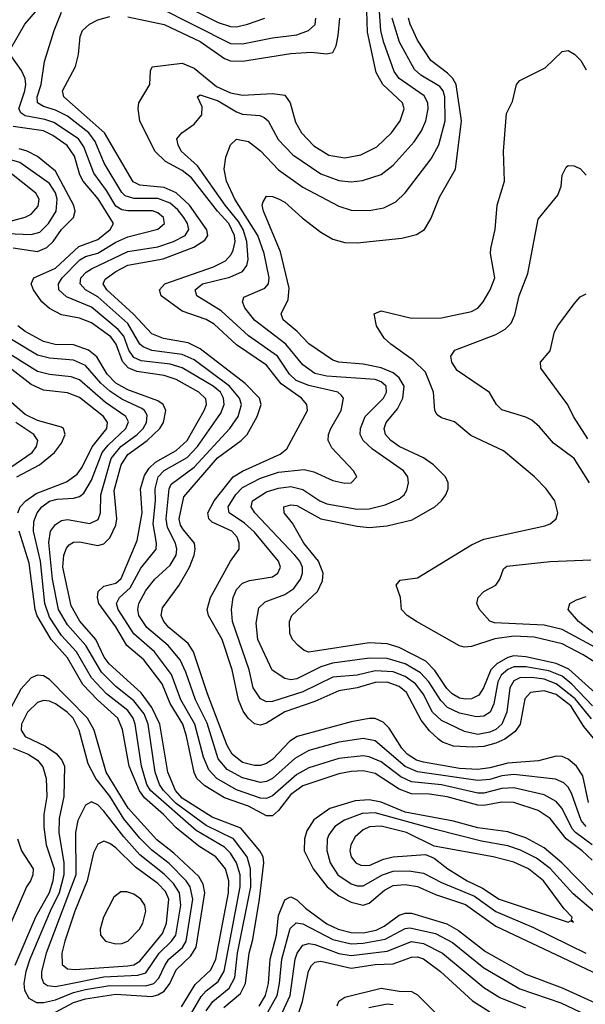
# Model space of a CAD drawing. Header units: inches. Extents: x 990535 to 1117859, y 769386 to 892122.
# Tile 543 of 656: x 1075931 to 1077807, y 824441 to 827705. Entities that reach past the tile are written whole.
import ezdxf

# ---------------------------------------------------------------- set-up
doc = ezdxf.new("R2010")
doc.units = ezdxf.units.IN
doc.header["$MEASUREMENT"] = 0
doc.layers.add('B0872', color=7, linetype='Continuous')

msp = doc.modelspace()

# ---------------------------------------------------------------- linework, layer by layer
at = {"layer": 'B0872', "color": 5}
for points, elevation in [([(1076421.7, 827781.7), (1076590, 827696.6), (1076630, 827682.6), (1076650, 827681.8), (1076686.6, 827690), (1076744.5, 827710)], 3060), ([(1077827.4, 825387.4), (1077773.6, 825453.6), (1077710, 825503.6), (1077670, 825518.6), (1077630, 825524.8), (1077590, 825523.4), (1077570, 825513.4), (1077556.9, 825490), (1077546.4, 825410), (1077530.6, 825370), (1077510, 825352.5), (1077490, 825342.7), (1077450, 825335.9), (1077405.9, 825345.9), (1077330, 825381.6), (1077300.4, 825410), (1077268.8, 825470), (1077243.7, 825503.7), (1077210, 825528), (1077170, 825542.7), (1077110, 825546.9), (1077050, 825532.7), (1076970, 825525.6), (1076870, 825476.6), (1076770, 825444.6), (1076750, 825444), (1076730, 825453.5), (1076705.6, 825490), (1076691.9, 825550), (1076637.5, 825710), (1076633.9, 825750), (1076638.7, 825790), (1076650, 825815.7), (1076670, 825836.9), (1076693.5, 825846.5), (1076770, 825858.3), (1076787.8, 825870), (1076796.3, 825890), (1076789.9, 825910), (1076710, 826006.1), (1076676.6, 826036.6), (1076626.2, 826070), (1076623, 826090), (1076648.5, 826131.5), (1076670, 826154.1), (1076730, 826185.7), (1076790, 826204.7), (1076874.3, 826214.3), (1076906.7, 826206.7), (1076970, 826177.1), (1077010, 826168.3), (1077030, 826170.3), (1077049.7, 826190), (1077038.7, 826210), (1076965.9, 826285.9), (1076954.3, 826310), (1076955.7, 826330), (1076963.2, 826350), (1076996.9, 826410), (1077005.2, 826450), (1076998.9, 826458.9), (1076986.8, 826470), (1076890, 826492), (1076848.6, 826508.6), (1076825.6, 826530), (1076786, 826590), (1076690, 826657.1), (1076599.8, 826739.8), (1076518.3, 826790), (1076513.2, 826810), (1076538, 826830), (1076628.1, 826851.9), (1076670.5, 826870), (1076684.6, 826890), (1076688.7, 826910), (1076684.8, 826970), (1076672.2, 827010), (1076656.4, 827036.4), (1076612.5, 827090), (1076520.7, 827220.7), (1076467.2, 827270), (1076456.4, 827290), (1076452.9, 827310), (1076468.7, 827330), (1076510, 827359.4), (1076535.2, 827390), (1076537, 827417), (1076520.5, 827450), (1076530, 827455.8), (1076590, 827436.6), (1076650, 827399.5), (1076670, 827392.4), (1076727.6, 827387.6), (1076741.5, 827381.5), (1076755.1, 827370), (1076788, 827308.1), (1076837.2, 827257.2), (1076930, 827194.4), (1076990, 827172.1), (1077030, 827168.3), (1077068.3, 827171.7), (1077130, 827191.7), (1077170, 827222.5), (1077239.5, 827300.5), (1077263.6, 827336.4), (1077278.2, 827370), (1077286.1, 827410), (1077284.5, 827430), (1077272.4, 827452.4), (1077190, 827509.9), (1077173.3, 827533.3), (1077138.3, 827630), (1077128.8, 827668.8), (1077120.2, 827800.2)], 2960), ([(1075901.7, 827610), (1075948.7, 827690), (1076004.8, 827755.2)], 3060), ([(1077893, 825253), (1077802.2, 825362.2), (1077758.7, 825430), (1077710, 825468.1), (1077670, 825480.2), (1077625, 825475), (1077606.4, 825453.6), (1077590.8, 825370), (1077574.2, 825345.8), (1077539.5, 825320.5), (1077510, 825306.3), (1077470, 825296), (1077433.1, 825293.1), (1077370, 825297.3), (1077333.8, 825310), (1077319.8, 825319.8), (1077290, 825347.8), (1077263.1, 825383.1), (1077214.3, 825474.3), (1077190, 825494.8), (1077150, 825508.5), (1077110, 825508.1), (1077050, 825490.6), (1076990, 825480.2), (1076910, 825445), (1076810, 825410.4), (1076750, 825373.1), (1076730, 825366.1), (1076710, 825370.9), (1076689.5, 825390), (1076672.9, 825412.9), (1076657, 825450), (1076635.4, 825550), (1076602.5, 825650), (1076557, 825730), (1076553.3, 825750), (1076564.2, 825790), (1076629.9, 825910.1), (1076659.1, 825950), (1076659.3, 825970), (1076652.1, 825990), (1076635.2, 826010), (1076570, 826039.5), (1076558.2, 826050), (1076554.7, 826070), (1076576.1, 826110), (1076638.7, 826190), (1076670, 826208.6), (1076795, 826265), (1076817.3, 826282.7), (1076885.8, 826410), (1076883.4, 826430), (1076865.8, 826450), (1076798.3, 826498.3), (1076750, 826560.2), (1076650, 826627.4), (1076576.3, 826696.3), (1076550, 826711.3), (1076470, 826738.7), (1076400.4, 826790), (1076394.8, 826810), (1076412.2, 826830), (1076574.4, 826885.6), (1076614.1, 826905.9), (1076633.1, 826926.9), (1076639.3, 826940.7), (1076645.7, 826970), (1076644, 826990), (1076624.7, 827030), (1076587.1, 827070), (1076501.4, 827181.4), (1076470, 827205.6), (1076415.3, 827235.3), (1076379.9, 827270), (1076329.3, 827370), (1076324.1, 827410), (1076326.9, 827430), (1076363.1, 827490), (1076364.6, 827535.4), (1076370.8, 827549.2), (1076470, 827560.7), (1076510, 827544.6), (1076583.6, 827483.6), (1076630, 827463), (1076670, 827455.3), (1076770, 827460.3), (1076810, 827454.7), (1076828.5, 827430), (1076845.7, 827365.7), (1076866.1, 827330), (1076906.8, 827286.8), (1076956.6, 827256.6), (1077010, 827247.9), (1077063, 827257), (1077115.7, 827284.3), (1077163.7, 827330), (1077192.7, 827370), (1077206, 827410), (1077200.8, 827430), (1077135.8, 827490), (1077113.2, 827530), (1077084.3, 827664.3), (1077081.1, 827770)], 2980), ([(1076390, 827747.8), (1076630, 827626.2), (1076670, 827625.6), (1076770, 827645.6), (1076850, 827654.9), (1076889, 827670), (1076911, 827689), (1076912.8, 827710)], 3040), ([(1077810.1, 825030.1), (1077793.4, 825050), (1077760.8, 825140.8), (1077750, 825161), (1077735.3, 825175.3), (1077707.6, 825187.6), (1077570, 825203.1), (1077530, 825198.7), (1077490, 825185.9), (1077450, 825182.4), (1077250, 825211.6), (1077209.7, 825229.7), (1077110, 825314.1), (1077070, 825322.2), (1076990, 825310.5), (1076890, 825282.7), (1076843.6, 825256.4), (1076770, 825189.4), (1076750, 825179.4), (1076730, 825176.6), (1076670, 825191.7), (1076619.9, 825219.9), (1076590, 825254.8), (1076552.6, 825372.6), (1076514.1, 825450), (1076482.5, 825542.5), (1076463.3, 825583.3), (1076423.7, 825630), (1076352.9, 825690), (1076326.7, 825730), (1076323, 825750), (1076326.7, 825770), (1076350, 825813.1), (1076379.9, 825850), (1076430, 825896.5), (1076450.2, 825930), (1076453, 825950), (1076448.5, 825970), (1076421.4, 826021.4), (1076416.8, 826050), (1076427.5, 826150), (1076434.2, 826165.8), (1076510, 826222.2), (1076627.9, 826350), (1076656.1, 826390), (1076666.5, 826430), (1076660.7, 826450), (1076627.4, 826490), (1076510, 826577.2), (1076470, 826595.7), (1076370, 826608.7), (1076341.1, 826621.1), (1076330, 826630), (1076290, 826698), (1076190, 826786.2), (1076149.4, 826810), (1076132.2, 826830), (1076134.5, 826850), (1076151.8, 826868.2), (1076170, 826879.4), (1076290, 826936.8), (1076390, 826952), (1076441.3, 826970), (1076479.9, 826990), (1076492.6, 827010), (1076487.8, 827030), (1076475.5, 827050), (1076455.4, 827075.4), (1076430, 827097.2), (1076390, 827112.6), (1076310, 827112), (1076281.6, 827121.6), (1076270, 827132.9), (1076211.7, 827230), (1076181.8, 827301.8), (1076160.6, 827330), (1076090, 827385.5), (1076050, 827405), (1076010, 827417.4), (1075990.4, 827430), (1075989.9, 827450), (1076002.4, 827490), (1076013.5, 827566.5), (1076045.2, 827670), (1076070, 827730.7)], 3040), ([(1077817.8, 825110), (1077798.7, 825198.7), (1077778, 825230), (1077750, 825254.1), (1077730, 825262.2), (1077710, 825263.2), (1077652.1, 825247.9), (1077550, 825240), (1077490, 825224.4), (1077450, 825219.7), (1077390, 825222.2), (1077270, 825243.5), (1077246.6, 825250), (1077216.4, 825270), (1077198.4, 825290), (1077156.7, 825356.7), (1077136.7, 825376.7), (1077110, 825388), (1077090, 825388.5), (1077030, 825377.5), (1076851.2, 825328.8), (1076826.8, 825313.2), (1076770, 825252.8), (1076750, 825238.8), (1076730, 825232.4), (1076710, 825232.2), (1076670, 825242.6), (1076636.2, 825270), (1076619.2, 825299.2), (1076554.6, 825470), (1076508.1, 825610), (1076490, 825637.2), (1076426, 825690), (1076409.2, 825710), (1076400.9, 825730), (1076405, 825755), (1076460.7, 825830), (1076494.1, 825890), (1076510.2, 825930), (1076513.7, 825950), (1076510.8, 825970), (1076474.1, 826014.1), (1076464.7, 826030), (1076460.4, 826050), (1076476.2, 826123.8), (1076587.2, 826252.8), (1076665.9, 826310), (1076685.4, 826330), (1076718.9, 826390), (1076732.3, 826430), (1076726.9, 826450), (1076679.3, 826499.3), (1076530, 826613.6), (1076490, 826634), (1076408.2, 826648.1), (1076370, 826664.1), (1076309.1, 826729.1), (1076220.4, 826810), (1076208.4, 826830), (1076214.8, 826845.2), (1076250, 826870.8), (1076290, 826891.8), (1076407.4, 826912.6), (1076508.7, 826951.3), (1076545.7, 826974.3), (1076555.2, 826990), (1076551.9, 827008.1), (1076494, 827090), (1076450, 827131.3), (1076410, 827149.2), (1076330, 827156.7), (1076307.6, 827167.6), (1076212.3, 827330), (1076078.1, 827450), (1076073.3, 827470), (1076116.4, 827550), (1076126.2, 827590), (1076131.7, 827650), (1076140.2, 827670), (1076163.2, 827690), (1076190, 827705.3), (1076230, 827716.3)], 3020), ([(1076290, 827714.7), (1076410, 827689.5), (1076530, 827633), (1076610, 827576.2), (1076630, 827568.6), (1076670, 827568.1), (1076830, 827592.9), (1076897.7, 827597.7), (1076950, 827592.1), (1076970, 827596.5), (1076980.8, 827619.2), (1076987.4, 827652.6), (1076993, 827710)], 3020), ([(1077831.1, 825430), (1077762, 825502), (1077730, 825528.6), (1077686.2, 825546.2), (1077610, 825559.6), (1077570, 825559.7), (1077550, 825551.2), (1077528.2, 825531.8), (1077516.6, 825510), (1077503.3, 825436.7), (1077491.9, 825410), (1077470, 825396), (1077446.2, 825393.8), (1077390, 825406.3), (1077350, 825425.5), (1077328.3, 825448.3), (1077288.3, 825510), (1077259.9, 825539.9), (1077210, 825569.8), (1077150, 825587.9), (1077091.8, 825588.2), (1076968.5, 825571.5), (1076930, 825560.2), (1076850, 825519.8), (1076830, 825516.9), (1076810, 825521.2), (1076768.9, 825548.9), (1076721.3, 825650), (1076715.2, 825704.8), (1076724.5, 825755.5), (1076745, 825775), (1076810, 825799.2), (1076840, 825820), (1076863, 825850), (1076869.2, 825870), (1076868.7, 825890), (1076859.9, 825910), (1076843.7, 825930), (1076710.9, 826070), (1076698.7, 826090), (1076703.2, 826110), (1076750, 826139.5), (1076790, 826152.4), (1076830, 826157.3), (1076870, 826147.3), (1076926.9, 826110), (1076950, 826100.4), (1077050, 826082.4), (1077090, 826083.7), (1077143.5, 826096.5), (1077190, 826117), (1077205.7, 826130), (1077215, 826145), (1077221, 826170), (1077217.9, 826190), (1077204.5, 826210), (1077101.3, 826281.3), (1077070.4, 826310), (1077060.6, 826330), (1077061.2, 826350), (1077076.7, 826390), (1077137.2, 826450), (1077147.5, 826470), (1077146.3, 826490), (1077130, 826504.5), (1077110, 826512.9), (1076950, 826523.7), (1076910, 826532.8), (1076870, 826560.8), (1076813.9, 826630), (1076710, 826708.8), (1076677.9, 826750), (1076669.9, 826770), (1076674.7, 826785.3), (1076744.4, 826815.6), (1076756.4, 826830), (1076759, 826850), (1076742, 826930), (1076721.4, 826990), (1076644.6, 827110), (1076616.7, 827170), (1076609.9, 827210), (1076615, 827250), (1076630.9, 827290), (1076650, 827309.1), (1076690, 827301), (1076730, 827270.6), (1076790, 827207.5), (1076870, 827150.5), (1076990, 827087.2), (1077030, 827074), (1077090, 827072.6), (1077138.4, 827081.6), (1077178.5, 827101.5), (1077210, 827130.9), (1077296, 827244), (1077320.8, 827290), (1077342.1, 827370), (1077341.4, 827450), (1077335.8, 827470), (1077324.4, 827484.4), (1077261.9, 827521.9), (1077240.5, 827540.5), (1077190.4, 827630.4), (1077166.7, 827710)], 2940), ([(1077850, 825464.3), (1077752.1, 825552.2), (1077710, 825570.4), (1077610, 825592.9), (1077570, 825595.8), (1077550, 825590.3), (1077513.6, 825570), (1077493.9, 825550), (1077469.6, 825490.4), (1077454, 825466), (1077430, 825453.7), (1077410, 825452.3), (1077390, 825455.7), (1077365.3, 825470), (1077347.8, 825487.8), (1077307.9, 825547.9), (1077278.4, 825578.4), (1077190, 825624.1), (1077150, 825636.5), (1077090, 825639.3), (1076890, 825608.5), (1076874.2, 825614.2), (1076854.6, 825630), (1076835.9, 825650), (1076826.8, 825670), (1076825.8, 825710), (1076834.1, 825730), (1076919.1, 825810), (1076935.2, 825844.8), (1076937.3, 825870), (1076922.2, 825910), (1076873.1, 825970), (1076835.6, 826035.6), (1076808.8, 826070), (1076807.5, 826090), (1076830, 826096.9), (1076850, 826094.6), (1076930, 826050.6), (1077050, 826025.9), (1077090, 826021.6), (1077150, 826027.1), (1077232.4, 826047.6), (1077308.2, 826090), (1077330.5, 826110), (1077344.4, 826130), (1077352.5, 826150), (1077351.9, 826170), (1077342.9, 826190), (1077303.6, 826230), (1077270, 826252.9), (1077189.9, 826290), (1077161.5, 826310), (1077144.4, 826330), (1077139.4, 826350), (1077146.5, 826370), (1077184.3, 826415.7), (1077201.4, 826450), (1077206.3, 826490), (1077190, 826518.4), (1077170, 826534.2), (1077130, 826551.3), (1077070, 826562.8), (1076990, 826569.7), (1076970, 826576.5), (1076890, 826630.9), (1076851.8, 826671.8), (1076805, 826710), (1076798, 826730), (1076822.1, 826777.9), (1076825.1, 826814.9), (1076795.8, 826935.8), (1076739.3, 827070), (1076735.7, 827090), (1076738.3, 827101.7), (1076750, 827120.3), (1076770, 827119.7), (1076790, 827111.9), (1076810, 827100.1), (1076868, 827048), (1076930, 827001.4), (1076970, 826978.1), (1077010, 826966.6), (1077050, 826965), (1077199, 826981), (1077246.9, 826993.1), (1077273.1, 827010), (1077294.7, 827045.3), (1077323.3, 827116.7), (1077376.4, 827210), (1077396.6, 827370), (1077378.3, 827490), (1077367.4, 827510), (1077350, 827527.9), (1077295, 827570), (1077250, 827637), (1077225.7, 827690), (1077221.1, 827710)], 2920), ([(1077829.8, 824969.8), (1077774.2, 825010), (1077762.9, 825022.9), (1077730.1, 825090.1), (1077710, 825113.3), (1077670, 825135.2), (1077570, 825159), (1077530, 825156.7), (1077470, 825140.5), (1077450, 825141.3), (1077330, 825168.2), (1077230, 825178.2), (1077195, 825195), (1077130, 825244.5), (1077090, 825261.4), (1077070, 825264.7), (1076990, 825256.3), (1076890, 825225), (1076850, 825202.6), (1076770, 825131.9), (1076750, 825123.1), (1076730, 825123.9), (1076650, 825151.6), (1076585.6, 825190), (1076558.1, 825218.1), (1076540.5, 825260.5), (1076512.2, 825370), (1076466, 825450), (1076434.9, 825534.9), (1076378.3, 825610), (1076309.5, 825669.5), (1076258.1, 825750), (1076252.9, 825770), (1076262.6, 825790), (1076298.1, 825821.9), (1076332.6, 825887.4), (1076384.1, 825950), (1076385.2, 825970), (1076374.2, 826034.2), (1076382.1, 826110), (1076380.1, 826150), (1076390.3, 826189.7), (1076410, 826211.2), (1076486.6, 826253.4), (1076521.2, 826290), (1076598.7, 826401.3), (1076609.4, 826430), (1076607.5, 826450), (1076596.7, 826470), (1076572.6, 826490), (1076470, 826551.1), (1076430, 826562.9), (1076334.5, 826574.5), (1076310, 826585.3), (1076293.1, 826610), (1076276.3, 826656.3), (1076258.2, 826678.2), (1076170, 826751.9), (1076086.3, 826786.3), (1076060.8, 826810), (1076059.9, 826830), (1076072.1, 826850), (1076130.6, 826909.4), (1076150, 826920.3), (1076190, 826931.8), (1076250, 826967.9), (1076290, 826985.6), (1076389.2, 827010.8), (1076411.4, 827030), (1076407.7, 827050), (1076390, 827064.8), (1076371.7, 827071.7), (1076290, 827071.6), (1076270, 827075.3), (1076250, 827087.4), (1076219.4, 827139.4), (1076176.8, 827196.8), (1076143.8, 827283.8), (1076126.4, 827310), (1076044.7, 827364.7), (1076014.8, 827374.8), (1075950, 827386.6), (1075935.8, 827395.8), (1075928.3, 827410), (1075948.5, 827470), (1075951.9, 827490), (1075949.1, 827510), (1075937.2, 827537.2), (1075899.4, 827590)], 3060), ([(1078196.6, 825350), (1077799.8, 825599.8), (1077730, 825636.5), (1077637.8, 825657.8), (1077570, 825661.5), (1077507, 825653), (1077430, 825627.5), (1077405.2, 825625.2), (1077390, 825629.8), (1077247.1, 825710), (1077216, 825730), (1077196.9, 825750), (1077193.8, 825790), (1077179.7, 825830), (1077192.9, 825847.1), (1077250, 825855.3), (1077430, 825964), (1077470, 825982.6), (1077672.8, 826027.2), (1077690, 826033.7), (1077710, 826051), (1077715.4, 826070), (1077705.4, 826110), (1077677.2, 826150), (1077638, 826190), (1077536.1, 826276), (1077427.2, 826327.2), (1077372.6, 826372.6), (1077330, 826385.4), (1077315.2, 826395.2), (1077307.8, 826410), (1077303.5, 826470), (1077276.6, 826536.6), (1077236.4, 826576.4), (1077161.5, 826630), (1077140.4, 826650), (1077114.5, 826690), (1077107.2, 826730), (1077130, 826740.5), (1077230, 826716.3), (1077330, 826716.8), (1077430, 826737.9), (1077450.7, 826749.3), (1077467.8, 826770), (1077491.7, 826810), (1077506.7, 826850), (1077492.4, 826930), (1077493.4, 826946.6), (1077507.9, 827010), (1077514.4, 827090), (1077538.8, 827170), (1077536, 827270), (1077545.4, 827394.6), (1077565.4, 827434.6), (1077578.7, 827490), (1077590, 827503.8), (1077673.7, 827546.3), (1077730, 827599.5), (1077750, 827603.7), (1077771, 827591), (1077791.8, 827570), (1077810, 827539.1)], 2880), ([(1077830, 824918.6), (1077796.9, 824950), (1077743.9, 824990), (1077690, 825057.2), (1077650, 825083.1), (1077570, 825109.7), (1077530, 825110.9), (1077470, 825099.5), (1077450, 825100.6), (1077349, 825129), (1077290, 825137.2), (1077230, 825138.7), (1077190, 825154), (1077110, 825206.3), (1077070, 825214.5), (1077030, 825212.9), (1076990, 825204.8), (1076870, 825165), (1076830, 825136.5), (1076790, 825083.1), (1076770, 825065.6), (1076750, 825066.1), (1076690, 825097.8), (1076610, 825125.4), (1076545, 825165), (1076519.1, 825190), (1076510, 825209.2), (1076485, 825330), (1076472.5, 825370), (1076430, 825438.6), (1076403.7, 825503.7), (1076343.5, 825583.5), (1076286.4, 825630), (1076250, 825691.9), (1076193.8, 825770), (1076189.1, 825790), (1076192, 825810), (1076210, 825827.3), (1076250, 825837.6), (1076267.9, 825852.1), (1076321, 825979), (1076337.8, 826070), (1076332.3, 826150), (1076345.5, 826194.5), (1076361.2, 826218.8), (1076381.4, 826238.6), (1076450, 826276.6), (1076486.3, 826310), (1076543.1, 826410), (1076550.3, 826430), (1076548.5, 826448.5), (1076525.9, 826470), (1076450, 826512.9), (1076410, 826525.4), (1076319.5, 826539.5), (1076290.6, 826550.6), (1076272.5, 826572.5), (1076251.8, 826630), (1076233.5, 826653.5), (1076170, 826700.7), (1076130, 826715.5), (1076070, 826727.3), (1076030, 826747.5), (1076004.6, 826770), (1075976.7, 826810), (1075970, 826830), (1075978.7, 826850), (1076050, 826881.2), (1076127.1, 826952.9), (1076190, 826976.7), (1076231.3, 827010), (1076242.3, 827030), (1076191.6, 827111.6), (1076142, 827170), (1076131.3, 827191.3), (1076113.4, 827253.4), (1076088.6, 827288.6), (1076041.7, 827321.7), (1076010, 827337.4), (1075910, 827350.7)], 3080), ([(1075910, 826948.6), (1075990, 826937.2), (1076021.6, 826950), (1076041.9, 826970), (1076069.9, 827010), (1076110.3, 827050), (1076115.3, 827070), (1076111, 827089), (1076050, 827203.4), (1075990, 827251.6), (1075956.4, 827270), (1075930, 827276.8)], 3120), ([(1075890, 826996.8), (1075970, 826993.6), (1075998.7, 827001.3), (1076026.4, 827030), (1076052.2, 827070), (1076056.1, 827110), (1076050, 827130.8), (1076030, 827162.6), (1075932.1, 827232.1), (1075890, 827243.7)], 3140), ([(1077820.6, 826170), (1077770, 826250.6), (1077701.5, 826301.5), (1077655.3, 826355.3), (1077630, 826377.1), (1077610, 826387.3), (1077530, 826411.7), (1077512.5, 826430), (1077489, 826469), (1077382.3, 826542.3), (1077364.5, 826570), (1077360.4, 826590), (1077374.3, 826610), (1077510, 826661.5), (1077541, 826679), (1077561.3, 826698.7), (1077573, 826727), (1077587, 826790), (1077616.2, 826863.8), (1077650, 827044), (1077716.2, 827123.8), (1077726.3, 827153.7), (1077729.8, 827190), (1077743.5, 827216.5), (1077750, 827222.3), (1077770, 827221.1), (1077790.7, 827210.7), (1077810, 827190.3)], 2860), ([(1075850, 827024.3), (1075949.7, 827050.3), (1075970, 827060.1), (1075992.6, 827087.4), (1075995.5, 827110), (1075985.1, 827130), (1075898.3, 827198.3)], 3160), ([(1077815.2, 826315.2), (1077767.6, 826390), (1077748.6, 826428.6), (1077659.6, 826550), (1077658.4, 826570), (1077690, 826607.3), (1077704.8, 826670), (1077715.3, 826690), (1077770, 826763.7), (1077790, 826786), (1077810, 826796.4)], 2840), ([(1076608.6, 824430), (1076663.7, 824476.3), (1076680.6, 824510), (1076691.9, 824610), (1076704.3, 824655.7), (1076727, 824790), (1076740.9, 824910), (1076739, 824930), (1076727.7, 824950), (1076664.8, 825024.8), (1076570, 825061.7), (1076470, 825124.3), (1076447.5, 825150), (1076423.1, 825210), (1076396.6, 825370), (1076370, 825425.4), (1076333.9, 825473.9), (1076228, 825570), (1076212, 825592), (1076183.7, 825650), (1076130.9, 825710.9), (1076101.8, 825761.8), (1076074.5, 825890), (1076078.2, 825930), (1076086.3, 825953.7), (1076095.2, 825964.8), (1076110, 825972.9), (1076130, 825973.7), (1076190, 825962.1), (1076210, 825968), (1076230, 825987), (1076250, 826029.5), (1076254, 826050), (1076244.3, 826144.3), (1076267.6, 826230), (1076290, 826263.3), (1076353.6, 826310), (1076396.2, 826350), (1076407.9, 826370), (1076416.1, 826410), (1076406.8, 826430), (1076390, 826441.7), (1076290, 826477.9), (1076250, 826500.7), (1076221.5, 826530), (1076187.1, 826587.1), (1076159.5, 826610), (1076110, 826626.9), (1076048.8, 826628.8), (1076010, 826638.1), (1075950, 826671.2), (1075925.1, 826690)], 3120), ([(1076550, 824419), (1076571.7, 824450), (1076625.6, 824494.4), (1076644.7, 824530), (1076654.1, 824610), (1076697.3, 824830), (1076697, 824890), (1076685.5, 824930), (1076639.9, 824990), (1076550, 825034.2), (1076450, 825106.4), (1076408.6, 825150), (1076394.8, 825170), (1076381.1, 825210), (1076357.1, 825370), (1076343.8, 825403.8), (1076310, 825446.9), (1076250, 825494.9), (1076202.6, 825542.6), (1076150.5, 825630.5), (1076090, 825699.2), (1076060.4, 825750), (1076039.8, 825850), (1076028.1, 825971.9), (1076033.6, 826010), (1076050, 826032.1), (1076070, 826044.7), (1076090, 826047.9), (1076164.5, 826035.5), (1076192.1, 826047.9), (1076199.6, 826070), (1076200.3, 826130), (1076234.5, 826250), (1076267.1, 826290), (1076321.2, 826330), (1076340.5, 826350), (1076351.6, 826370), (1076353.8, 826393.8), (1076345.3, 826410), (1076336.3, 826416.3), (1076270, 826446.8), (1076230, 826473.8), (1076200.6, 826500.6), (1076150, 826559.3), (1076110, 826576.7), (1076030, 826582.8), (1075990, 826593.3), (1075904.6, 826644.6)], 3140), ([(1076467.1, 824352.9), (1076533.3, 824466.7), (1076550, 824485.5), (1076590, 824516.8), (1076609.2, 824550.8), (1076662.7, 824830), (1076662.1, 824870), (1076650.1, 824910.1), (1076630, 824941.5), (1076610, 824961.8), (1076517.1, 825017.1), (1076364.6, 825150), (1076353.5, 825170), (1076335.5, 825230), (1076314.4, 825370), (1076307.5, 825390), (1076290, 825414.5), (1076219.5, 825470), (1076170, 825523), (1076120.2, 825610), (1076070, 825663.7), (1076030, 825724.5), (1076015.1, 825770), (1076000.5, 825910), (1075977.1, 826010), (1075978.7, 826041.3), (1075989.2, 826070), (1076004.4, 826090), (1076030, 826108.8), (1076055.9, 826115.9), (1076110, 826118.5), (1076130, 826124.1), (1076144.4, 826135.6), (1076170, 826178.4), (1076204.5, 826270), (1076224.9, 826295.1), (1076283.4, 826350), (1076292.1, 826372.1), (1076283.2, 826390), (1076216.2, 826436.2), (1076130, 826511.2), (1076101.7, 826521.7), (1076030, 826528.6), (1075990, 826539.2), (1075872.7, 826612.7)], 3160), ([(1075925.2, 826070), (1075932.9, 826090), (1075951.4, 826110), (1075985.8, 826134.2), (1076086.6, 826173.4), (1076121.8, 826198.2), (1076138.5, 826221.5), (1076171.3, 826288.7), (1076220.2, 826350), (1076222.4, 826370), (1076209.3, 826390), (1076130, 826452.5), (1076090, 826467.8), (1076010, 826477.4), (1075970, 826495.9), (1075905.3, 826545.3)], 3180), ([(1075922.4, 826190), (1075997.3, 826230), (1076047.2, 826270), (1076070, 826300.8), (1076081.7, 826330), (1076077.2, 826350), (1076070, 826354.7), (1075990, 826376.7), (1075950, 826396.6), (1075796.1, 826530)], 3220), ([(1075884, 826210), (1075973.2, 826270), (1075987.7, 826290), (1075991.2, 826310), (1075977.8, 826330), (1075918.5, 826370)], 3240), ([(1076467.7, 824432.3), (1076513.8, 824506.2), (1076565, 824555), (1076581.3, 824590), (1076623.7, 824810), (1076624.6, 824850), (1076614, 824890), (1076581.9, 824930), (1076525.6, 824965.6), (1076450, 825026.2), (1076408.4, 825070), (1076345.1, 825125.1), (1076328.4, 825148.4), (1076294.2, 825230), (1076271.9, 825351.9), (1076257.1, 825390), (1076189.7, 825450), (1076141.2, 825501.2), (1076089.7, 825590), (1076035.8, 825650), (1075989.3, 825729.3), (1075982.8, 825750), (1075963.2, 825903.2), (1075930.2, 826010)], 3180), ([(1077946.8, 825566.8), (1077730, 825684.1), (1077670, 825698.4), (1077505.8, 825705.8), (1077490, 825710.8), (1077455.8, 825750), (1077447.6, 825770), (1077451.1, 825790), (1077470.7, 825809.3), (1077510, 825830.4), (1077523.1, 825850), (1077535.8, 825884.2), (1077546.8, 825893.1), (1077690, 825909.5), (1077825, 825915)], 2860), ([(1077836.2, 825670), (1077784.1, 825710), (1077749.7, 825750), (1077755.6, 825770), (1077777.7, 825782.3), (1077810, 825792.7)], 2840), ([(1076050, 824414.9), (1076110, 824447), (1076150, 824459.4), (1076250, 824474.8), (1076370, 824466.8), (1076390, 824472.1), (1076410, 824484.4), (1076428.9, 824510), (1076450, 824555.5), (1076498.8, 824601.2), (1076517, 824630), (1076545, 824810), (1076539.6, 824839.6), (1076524.9, 824864.9), (1076442.2, 824942.2), (1076385.9, 824985.9), (1076291, 825091), (1076218.6, 825210), (1076178.3, 825350), (1076156.6, 825390), (1076030, 825517.3), (1076010, 825529.9), (1075990, 825532.1), (1075970, 825523.1), (1075934.8, 825485.2), (1075893.1, 825406.9)], 3220), ([(1075910, 825290.6), (1075959.1, 825270), (1075990, 825250), (1076008.1, 825228.1), (1076018.9, 825190), (1076021.5, 825130), (1076012, 825070), (1076011.8, 825028.2), (1076019.2, 824970), (1076045.6, 824890), (1076041.7, 824850), (1076028.7, 824810), (1075984.3, 824730), (1075914.9, 824570)], 3220), ([(1077887.8, 824747.8), (1077728.8, 824910), (1077670, 824959.4), (1077610, 824993.2), (1077550, 825012.7), (1077450, 825026.4), (1077370, 825048.1), (1077210, 825078), (1077130, 825111.3), (1077090, 825119.1), (1077044.2, 825115.8), (1076959.8, 825090), (1076907.2, 825052.8), (1076883.9, 825016.1), (1076875.6, 824990), (1076875.2, 824950), (1076904.5, 824890), (1076950.5, 824830), (1076990, 824800.4), (1077030, 824779), (1077070, 824769.8), (1077090, 824776.1), (1077140.8, 824819.2), (1077170, 824835), (1077210, 824838.4), (1077250, 824832), (1077310, 824804.9), (1077410, 824771.9), (1077510, 824699.7), (1077850, 824539.7)], 3120), ([(1077974.6, 824630), (1077766.9, 824806.9), (1077690, 824891.3), (1077644.9, 824924.9), (1077592, 824952), (1077550, 824966), (1077462.3, 824982.3), (1077310, 825020.2), (1077110, 825075.8), (1077067, 825073), (1077008.8, 825051.2), (1076976.3, 825030), (1076956.9, 825003.1), (1076951.3, 824988.7), (1076949.7, 824950.3), (1076960.4, 824910), (1076986.6, 824870), (1077030, 824840.7), (1077050, 824833.9), (1077070, 824833.6), (1077134, 824870), (1077170, 824882.7), (1077222.9, 824882.9), (1077270, 824876), (1077330, 824845.2), (1077438.9, 824798.9), (1077510, 824748.6), (1077635.5, 824695.5), (1077808.3, 824610)], 3140), ([(1075924.5, 824990), (1075937.6, 824950), (1075975.6, 824890), (1075975.2, 824870), (1075967.8, 824850), (1075954.5, 824830), (1075874.5, 824645.5)], 3180), ([(1076725.1, 824434.9), (1076746.7, 824470), (1076756, 824510), (1076762.3, 824590), (1076783.3, 824670), (1076790, 824735.4), (1076810, 824787.8), (1076824.8, 824795.2), (1076830, 824797.1), (1076850, 824787), (1076879.1, 824759.1), (1076950, 824707.7), (1076987.7, 824690), (1077030, 824679.5), (1077070, 824677.8), (1077113.6, 824686.4), (1077140.3, 824699.7), (1077190, 824736.6), (1077210, 824743.2), (1077230, 824742.7), (1077347.3, 824707.3), (1077385.9, 824685.9), (1077475.6, 824615.6), (1077610, 824541.2), (1077730, 824495.4), (1077910, 824413.6)], 3080), ([(1076729.2, 824370), (1076784.6, 824470), (1076793.2, 824510), (1076800.6, 824590), (1076828.2, 824691.8), (1076848.5, 824711.5), (1076870, 824708.2), (1076970, 824655.7), (1077030, 824641.4), (1077070, 824643.8), (1077143.2, 824656.8), (1077210, 824692.6), (1077225.1, 824694.9), (1077310, 824676.1), (1077366.1, 824646.1), (1077470, 824562), (1077590, 824492.4), (1077725.8, 824445.8), (1077874.7, 824374.7)], 3060), ([(1076781.9, 824370), (1076828.1, 824470), (1076844.5, 824590), (1076851.5, 824610), (1076870, 824637.3), (1076890, 824643), (1076910, 824639.1), (1076990, 824609.4), (1077030, 824603.2), (1077150, 824617.1), (1077230, 824648.8), (1077270, 824642.4), (1077333.6, 824610), (1077470, 824496.5), (1077523.9, 824463.9), (1077608.8, 824428.8)], 3040), ([(1076835.9, 824350), (1076869.6, 824450.4), (1076889.1, 824550.9), (1076898.6, 824570), (1076910, 824580.7), (1076930, 824584.3), (1077030, 824560.7), (1077110, 824572.6), (1077170, 824575.1), (1077230, 824597.4), (1077250, 824598.2), (1077270, 824591.4), (1077326.4, 824550), (1077432.6, 824452.6), (1077490, 824416.2)], 3020), ([(1076984.3, 824435.7), (1076990, 824451.4), (1077010, 824464.4), (1077130, 824494.5), (1077190, 824484), (1077230, 824482.9), (1077250, 824472), (1077381.3, 824341.3)], 2980), ([(1077089.3, 824430.7), (1077150, 824442.2), (1077170, 824440.7)], 2960)]:
    msp.add_lwpolyline(points, dxfattribs=dict(at, elevation=elevation))
for points, elevation in [([(1076010, 825448), (1075990, 825441.7), (1075957.3, 825410), (1075937.6, 825370), (1075936.4, 825350), (1075950, 825328.4), (1076017, 825297), (1076052.7, 825272.7), (1076071.2, 825250), (1076079.6, 825230), (1076077.9, 825130), (1076062.8, 825057.2), (1076060.9, 825010), (1076078, 824910), (1076077.8, 824870), (1076062.5, 824810), (1076032.4, 824750), (1075965.5, 824590), (1075952.2, 824550), (1075945.6, 824510), (1075947.8, 824487.8), (1075961.7, 824461.6), (1075987.4, 824447.4), (1076010, 824446.9), (1076050, 824455.6), (1076110, 824479.6), (1076150.1, 824489.9), (1076230, 824503.1), (1076350, 824501.8), (1076376.2, 824510), (1076392.9, 824527.1), (1076412.2, 824570), (1076426.4, 824590), (1076470.9, 824629.1), (1076483.1, 824650), (1076505, 824790), (1076497, 824830), (1076483.2, 824850), (1076427.2, 824907.2), (1076370, 824951.6), (1076330, 824991.9), (1076276.2, 825056.2), (1076230, 825131.1), (1076183.9, 825190), (1076158.7, 825238.7), (1076128.8, 825350), (1076108.3, 825390), (1076088.7, 825410), (1076050, 825437), (1076030, 825445.8)], 3240), ([(1076170, 825111.8), (1076150, 825100.7), (1076124.5, 825050), (1076116.4, 825010), (1076117.3, 824870), (1076018.7, 824610), (1076003.7, 824550), (1076003.8, 824530), (1076010, 824512.1), (1076023.1, 824503.1), (1076050, 824499.7), (1076090, 824508.2), (1076210, 824531.5), (1076323, 824537), (1076350, 824545.7), (1076393.6, 824610), (1076435.1, 824650), (1076448.8, 824670), (1076465.4, 824770), (1076461.1, 824810), (1076441.1, 824841.1), (1076410, 824872.7), (1076330, 824936.3), (1076276.3, 824996.3), (1076210, 825081.7), (1076190, 825102.1)], 3260), ([(1077130, 825031.2), (1077091, 825029), (1077070, 825019.6), (1077043.8, 824996.2), (1077029.6, 824970), (1077026.1, 824950), (1077030.6, 824930), (1077045.9, 824910), (1077062.1, 824902.1), (1077090, 824901.5), (1077137.9, 824922.1), (1077170, 824929.3), (1077277.3, 824937.3), (1077305.5, 824925.5), (1077350.8, 824890), (1077415.2, 824850), (1077466, 824826), (1077520.8, 824790), (1077750, 824713.7), (1077758, 824718), (1077767.3, 824712.7), (1077761, 824721), (1077763.1, 824730), (1077737.1, 824757.1), (1077668.1, 824850), (1077618.8, 824890), (1077570, 824911.9), (1077501.5, 824930), (1077305.4, 824965.4), (1077213.5, 825010)], 3160), ([(1076210, 824981.3), (1076190, 824971.4), (1076176.6, 824943.4), (1076155.7, 824850), (1076114.3, 824750), (1076081.1, 824650), (1076071.7, 824610), (1076072.8, 824572.8), (1076090, 824558.7), (1076115.8, 824555.8), (1076290, 824568), (1076310, 824572.2), (1076330, 824583.7), (1076404.7, 824675.3), (1076417.8, 824710), (1076425.5, 824790), (1076414.6, 824814.6), (1076390, 824841.3), (1076315.1, 824895.1), (1076250, 824960.1), (1076230, 824974.5)], 3280), ([(1076286.5, 824813.5), (1076266.7, 824813.3), (1076244, 824796), (1076209.4, 824730), (1076198.1, 824690), (1076199.7, 824670), (1076215.9, 824650), (1076250, 824641.2), (1076270, 824642.8), (1076290, 824650.6), (1076328.7, 824690), (1076340.2, 824710), (1076349.7, 824749.7), (1076346.4, 824770), (1076333.5, 824790), (1076310, 824806)], 3320)]:
    msp.add_lwpolyline(points, close=True, dxfattribs=dict(at, elevation=elevation))

doc.saveas('drawing.dxf')
